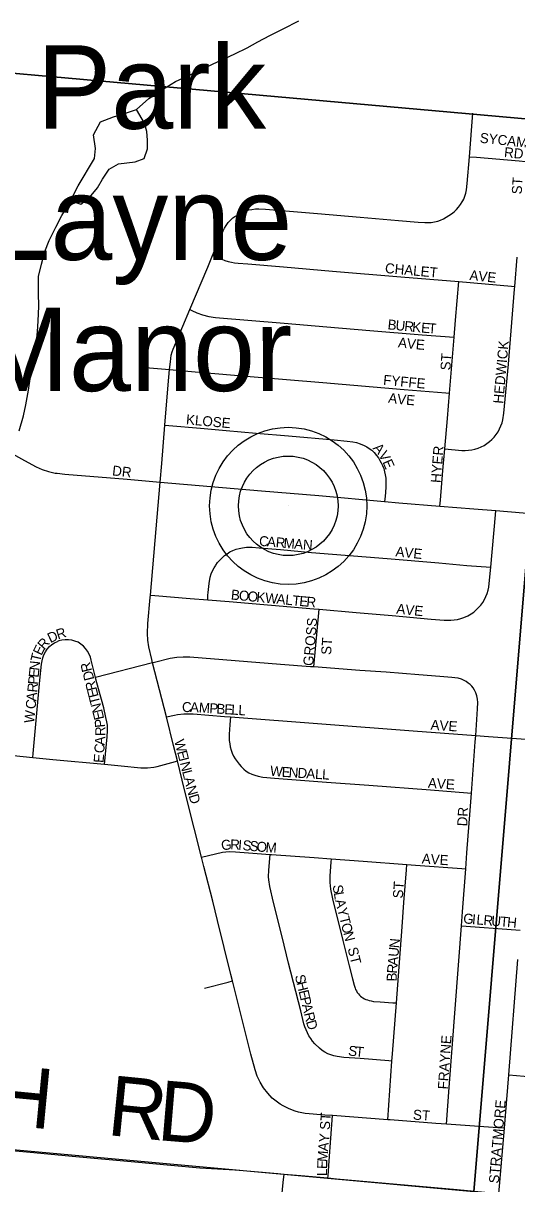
# Model space of a CAD drawing. Extents: x 1410790 to 1770854, y 566777 to 831614.
# Drawn here: x 1536377 to 1538845, y 687949 to 693752 of the extents above; entities that cross this region are included whole.
import ezdxf

# ---------------------------------------------------------------- set-up
doc = ezdxf.new("R2010")
doc.units = 0
for name, color, linetype in [('GM_X_Minor_Lake', 7, 'Continuous'), ('GM_X_Minor_River', 7, 'Continuous'), ('GM_X_Section', 7, 'Continuous'), ('GM_X_Township_Road', 7, 'Continuous'), ('GM_X_Township_Road_Text', 7, 'Continuous'), ('GM_X_Township_Subdivision', 7, 'Continuous'), ('GM_X_Township_Subdivision_Text', 7, 'Continuous'), ('GM_X_Unincorporated', 7, 'Continuous'), ('GM_X_Unincorporated_Location', 7, 'Continuous'), ('GM_X_Unincorporated_Text', 7, 'Continuous')]:
    doc.layers.add(name, color=color, linetype=linetype)

msp = doc.modelspace()

# ---------------------------------------------------------------- linework, layer by layer
at = {"layer": 'GM_X_Minor_Lake'}
for points in [[(1536612.7, 692863.7), (1536664.6, 692847), (1536709.1, 692880.5), (1536747.7, 692928.1), (1536774.3, 692971.8), (1536806.9, 693021.5), (1536853.3, 693049), (1536895.4, 693054.5), (1536937.5, 693057.9), (1536981.8, 693075.4), (1536998.4, 693123.3), (1536998.9, 693167.4), (1536995.5, 693209.5), (1536984, 693251.8), (1536942.8, 693320.4)], [(1536612.7, 692863.7), (1536651.7, 692939.3), (1536733.5, 693074.6), (1536738.1, 693124.6), (1536729, 693192.9), (1536763.8, 693258.5), (1536828.2, 693283.8), (1536878.5, 693299.2), (1536942.8, 693320.4)]]:
    msp.add_lwpolyline(points, dxfattribs=at)
at = {"layer": 'GM_X_Minor_River'}
for points in [[(1536733.5, 693074.6), (1536738.1, 693124.6), (1536729, 693192.9), (1536763.8, 693258.5), (1536828.2, 693283.8), (1536878.5, 693299.2), (1536942.8, 693320.4), (1537005.6, 693375.7), (1537074.2, 693421), (1537138.8, 693460.2), (1537209.2, 693491.4), (1537326.1, 693548), (1537384.5, 693575.4), (1537434.8, 693598.8), (1537497.2, 693628), (1537549.7, 693659.4), (1537610.1, 693690.8), (1537676.6, 693724), (1537755.2, 693763.1)], [(1536356.1, 691714.6), (1536379.1, 691788.4), (1536389.8, 691844.4), (1536402.7, 691916.4), (1536411.4, 691974.4), (1536424.3, 692040.4), (1536432.9, 692090.3), (1536443.8, 692158.3), (1536448.4, 692210.4), (1536451.1, 692262.5), (1536456, 692336.6), (1536452.8, 692402.7), (1536453.8, 692484.9), (1536468.6, 692546.8), (1536485.4, 692610.8), (1536506.1, 692664.6), (1536541, 692732.3), (1536569.8, 692790), (1536612.7, 692863.7), (1536651.7, 692939.3), (1536733.5, 693074.6)]]:
    msp.add_lwpolyline(points, dxfattribs=at)
at = {"layer": 'GM_X_Section'}
for points in [[(1534209.8, 699120.7), (1539645, 698570.3), (1539075.1, 693257.5), (1533718.7, 693734.1), (1534206.3, 699082.5)], [(1533714, 693688.2), (1533718.7, 693734.1), (1539075.1, 693257.5), (1538630.6, 687908.5), (1533250.7, 688399.5)], [(1539075.1, 693257.5), (1544412, 692697.3), (1543934.6, 687408.9), (1538798.3, 687891.7), (1538630.6, 687908.5)]]:
    msp.add_lwpolyline(points, close=True, dxfattribs=at)
at = {"layer": 'GM_X_Township_Road'}
for points in [[(1533937.4, 688344.2), (1534035.5, 688337.2), (1534309, 688310.2), (1534921.5, 688251.5), (1535167, 688227.3), (1535362.6, 688207.5), (1535608.5, 688184.1), (1535886.1, 688158.1), (1536100, 688136.4), (1536411.3, 688107.6), (1536640.5, 688086.1), (1536935.3, 688059.2), (1537115.5, 688042.8), (1537260.9, 688030), (1537377.1, 688022.9)], [(1537377.1, 688022.9), (1537434.9, 688019.3)], [(1537434.9, 688019.3), (1537456.8, 688017.9), (1537650.1, 688001), (1537681.5, 687998.2)], [(1537566.2, 686850.7), (1537571.8, 686914.7), (1537593.9, 687142.2), (1537613.9, 687336.9), (1537625.9, 687450.5), (1537638.6, 687564.4), (1537655.1, 687726.9), (1537677.3, 687955.3), (1537681.5, 687998.2)], [(1537681.5, 687998.2), (1537764.5, 687990.9), (1537900.1, 687978.8)], [(1537900.1, 687978.8), (1537943.8, 687974.9), (1538302.2, 687942.7), (1538546.6, 687920.4), (1538755.2, 687900.5)]]:
    msp.add_lwpolyline(points, dxfattribs=at)
at = {"layer": 'GM_X_Township_Subdivision'}
for points in [[(1538607.9, 693084.5), (1538625.3, 693302.2)], [(1537324.1, 692590.7), (1537363.3, 692683), (1537376.9, 692713.7), (1537384.2, 692727.7), (1537392, 692740.8), (1537402.4, 692755.4), (1537414.4, 692768.9), (1537425.8, 692778.8), (1537435.6, 692785.5), (1537440.9, 692789.2), (1537456.6, 692798.6), (1537471.1, 692805.9), (1537487.3, 692812.7), (1537504.5, 692818.4), (1537520.6, 692821), (1537538.3, 692823.1), (1537554.5, 692823.1), (1537588.1, 692821.4), (1537848.2, 692800.2), (1538061.9, 692781.4), (1538252.8, 692765.4), (1538350.8, 692757.4), (1538385.2, 692755.4), (1538416, 692755.9), (1538433.1, 692758.5), (1538449.3, 692762.7), (1538462.8, 692767.3), (1538477.9, 692773.6), (1538491.8, 692781.7), (1538505.6, 692789.9), (1538518.7, 692799.1), (1538531.2, 692809.3), (1538542.8, 692820.3), (1538553.5, 692832.1), (1538563.3, 692844.8), (1538571.9, 692858.2), (1538574.7, 692863.7), (1538579.2, 692872.4), (1538585.2, 692887.2), (1538590.1, 692902.5), (1538593, 692918.4), (1538597.2, 692949.6), (1538607.9, 693084.5)], [(1538607.9, 693084.5), (1538643.8, 693081.5), (1538856.8, 693063.1), (1538888.1, 693060.4)], [(1537210.3, 692321), (1537299.8, 692531.9), (1537324.1, 692590.7)], [(1537324.1, 692590.7), (1537369.8, 692571.4), (1537385.5, 692565.3), (1537402.2, 692560.5), (1537419, 692557.2), (1537434, 692554.5), (1537452, 692552.1), (1537499.7, 692548.6), (1537678.9, 692533.5), (1537923.3, 692512.9), (1538265.2, 692484.2), (1538555.3, 692460)], [(1538834.7, 692436.2), (1538847.3, 692581.3)], [(1538485.3, 691623.5), (1538570.5, 691616.3), (1538586.3, 691616.2), (1538603.2, 691617.2), (1538619.5, 691619.3), (1538635.5, 691622.8), (1538651.2, 691627.6), (1538666.3, 691633.8), (1538680.9, 691641.3), (1538694.8, 691650), (1538708, 691659.7), (1538720.3, 691670.5), (1538731.7, 691682.3), (1538742, 691695.1), (1538751.1, 691708.7), (1538758.8, 691723.1), (1538765.4, 691738.2), (1538770.8, 691753.6), (1538775.1, 691769.4), (1538780.6, 691801.8), (1538802.9, 692046.6), (1538833.4, 692422.3), (1538834.7, 692436.2)], [(1538531.8, 692181.4), (1538538.8, 692266.3), (1538547.1, 692364.2), (1538555.3, 692460)], [(1538555.3, 692460), (1538818.3, 692437.6), (1538834.7, 692436.2)], [(1537108.6, 692020.3), (1537112.8, 692058.5), (1537117, 692091.3), (1537121.1, 692108), (1537126.4, 692122.6), (1537139.4, 692153.8), (1537210.3, 692321)], [(1537210.3, 692321), (1537220.9, 692315.9), (1537245, 692304.3), (1537273.8, 692293.5), (1537305.7, 692285.2), (1537338.1, 692280.2), (1537682.4, 692251.7), (1537894.7, 692234), (1538109.3, 692216.1), (1538371.6, 692194.2), (1538531.8, 692181.4)], [(1538508.4, 691902.8), (1538531.8, 692181.4)], [(1536967.7, 692031.9), (1537108.6, 692020.3)], [(1537085.1, 691742), (1537101.6, 691943.4), (1537108.6, 692020.3)], [(1537108.6, 692020.3), (1537236.6, 692009.3), (1537531.2, 691983.2), (1537875.1, 691955), (1538281.8, 691920.5), (1538490.4, 691904.1), (1538508.4, 691902.8)], [(1538485.3, 691623.5), (1538498.2, 691775.7), (1538508.4, 691902.8)], [(1536078, 691739.8), (1536096.5, 691726.3), (1536138.7, 691700.3), (1536210.8, 691660.6), (1536383.6, 691565.6), (1536441.8, 691534.4), (1536472.2, 691520.9), (1536503.8, 691510.2), (1536536.3, 691502.9), (1536546.4, 691501.6)], [(1537062, 691457.5), (1537069.6, 691551), (1537085.1, 691742)], [(1537085.1, 691742), (1537105.8, 691740.3), (1537263.6, 691727.2), (1537392.2, 691715.3), (1537541.2, 691702.8), (1537703.2, 691688.7), (1537931.2, 691669.4), (1537996.2, 691663), (1538024.5, 691659.5), (1538043.3, 691655.9), (1538062, 691649.6), (1538081.8, 691640.8), (1538094.3, 691634), (1538106.3, 691626.2), (1538119.8, 691616.8), (1538131.3, 691605.3), (1538143.8, 691591.3), (1538152.7, 691579.3), (1538160.6, 691566.3), (1538167.3, 691554), (1538174.1, 691539.7), (1538179.7, 691524.8), (1538184, 691509.6), (1538187.2, 691494.1), (1538189.6, 691477.8), (1538190.4, 691462.6), (1538189.5, 691431.1), (1538186, 691386), (1538184, 691360.4)], [(1538459.9, 691337.2), (1538462.5, 691366.8), (1538475.6, 691515.3), (1538485.3, 691623.5)], [(1536546.4, 691501.6), (1536585.5, 691496.6), (1536896.3, 691471.5), (1537062, 691457.5)], [(1537012.7, 690891.7), (1537041.2, 691224.2), (1537062, 691457.5)], [(1537062, 691457.5), (1537567.9, 691414.1), (1537854.5, 691389.9), (1538184, 691360.4)], [(1538184, 691360.4), (1538255.6, 691354.2), (1538459.9, 691337.2)], [(1538459.9, 691337.2), (1538630.3, 691323.8), (1538739.1, 691315.3)], [(1538714.6, 691031.6), (1538738.3, 691293.8), (1538739.1, 691315.3)], [(1538739.1, 691315.3), (1538877.2, 691303.3), (1539025.1, 691290.9)], [(1537299.6, 690868.5), (1537300.9, 690891.5), (1537301.7, 690904.8), (1537306.3, 690950.8), (1537312.4, 690982.7), (1537317.5, 690998.7), (1537323.8, 691013.7), (1537331.3, 691028.8), (1537337.9, 691039.5), (1537339.5, 691042.1), (1537348.8, 691055.6), (1537360, 691067.9), (1537371.7, 691079.4), (1537384, 691089.9), (1537397, 691099.5), (1537410.5, 691108.6), (1537425.3, 691116.1), (1537441.2, 691121.8), (1537457.2, 691126.3), (1537473.4, 691129.7), (1537493.3, 691131.8), (1537521.6, 691131.8), (1537557.1, 691129.3), (1537664.1, 691120.2), (1537818.6, 691105.8), (1538195.9, 691074.9), (1538455, 691053.2), (1538594.6, 691041.1), (1538714.6, 691031.6)], [(1537856.5, 690821.7), (1538041.9, 690805.2), (1538221.5, 690791.1), (1538416.9, 690771.7), (1538482.1, 690767.6), (1538514.8, 690767.3), (1538531, 690769.1), (1538547.7, 690771.4), (1538564.3, 690775.1), (1538579.4, 690780.2), (1538599.7, 690788.6), (1538616.9, 690798.5), (1538629.4, 690807.9), (1538641.8, 690818.8), (1538653.8, 690830.3), (1538664.5, 690842.9), (1538674.2, 690856.4), (1538682.7, 690870.7), (1538690, 690885.6), (1538696.1, 690901), (1538701.3, 690916.7), (1538704.4, 690932.3), (1538707, 690950.1), (1538714.6, 691031.6)], [(1537023.9, 690553.2), (1537019.5, 690570.4), (1537004.9, 690634.7), (1537000.1, 690667.5), (1536998.3, 690700.7), (1537000.4, 690750.2), (1537011.9, 690881.1), (1537012.7, 690891.7)], [(1537012.7, 690891.7), (1537034.9, 690890), (1537211.7, 690875.6), (1537299.6, 690868.5)], [(1537299.6, 690868.5), (1537407, 690859.9), (1537830.5, 690824), (1537856.5, 690821.7)], [(1537830.5, 690533.5), (1537856.5, 690821.7)], [(1536424.7, 690080.9), (1536426.5, 690099.9), (1536460.9, 690466.9), (1536469.3, 690547.6), (1536471.7, 690563.6), (1536475.5, 690579.4), (1536481, 690594.6), (1536488.2, 690609.1), (1536497.1, 690622.7), (1536507.8, 690634.8), (1536520, 690645.5), (1536533.6, 690654.4), (1536548.2, 690661.3)], [(1536738.4, 690480.9), (1536717.5, 690567), (1536712.7, 690582.6), (1536706.2, 690597.7), (1536698.4, 690612.1), (1536689, 690625.6), (1536677.9, 690637.7), (1536665.1, 690648.1), (1536651, 690656.5), (1536635.9, 690662.9), (1536620, 690667.2), (1536603.8, 690669.3), (1536587.3, 690669.2), (1536571, 690667.5), (1536556, 690664), (1536548.2, 690661.3)], [(1537830.5, 690533.5), (1537814, 690534.8), (1537663.9, 690546.2), (1537209.3, 690581.7), (1537176.8, 690582.8), (1537144.4, 690580.8), (1537112.3, 690575.3), (1537033.3, 690555.5), (1537023.9, 690553.2)], [(1537023.9, 690553.2), (1536738.4, 690480.9)], [(1537092.7, 690283.8), (1537023.9, 690553.2)], [(1538639.3, 690190.9), (1538648.2, 690323.4), (1538649.3, 690355.2), (1538648.9, 690372.1), (1538645.5, 690388.4), (1538640.4, 690403.9), (1538633.1, 690418.1), (1538626.8, 690428.4), (1538619.4, 690437.2), (1538611.1, 690445.8), (1538602, 690453), (1538591.9, 690459.9), (1538582.3, 690465.4), (1538567.9, 690471.7), (1538552.1, 690476.6), (1538535.7, 690479.8), (1538519.4, 690481.3), (1538459.2, 690485.9), (1538355.2, 690493.8), (1538191.2, 690506.5), (1538060, 690516), (1537830.5, 690533.5)], [(1536784.1, 690046.7), (1536785.5, 690063), (1536796.3, 690183.3), (1536799.1, 690215.6), (1536799.1, 690231.7), (1536798, 690242.6), (1536794.9, 690259.8), (1536790, 690281.2), (1536779.5, 690329.1), (1536753.7, 690424), (1536740.7, 690471.5), (1536738.4, 690480.9)], [(1537092.7, 690283.8), (1537133.8, 690292.1), (1537149.1, 690295.2), (1537180.2, 690298.5), (1537196, 690299.7), (1537213.2, 690299.2), (1537227.4, 690298.3), (1537384.2, 690285.9), (1537412.7, 690283.6)], [(1537148.4, 690063.2), (1537129.1, 690141.3), (1537092.7, 690283.8)], [(1537412.7, 690283.6), (1537411.4, 690266.2), (1537409.7, 690243.7), (1537407, 690198.1), (1537407.3, 690165.5), (1537409.3, 690149.3), (1537412.5, 690133.3), (1537416.7, 690117.6), (1537422.2, 690102.2), (1537429.1, 690087.5), (1537437.5, 690073.5), (1537446.8, 690060), (1537456.6, 690047.2), (1537467.2, 690035.3), (1537479.3, 690023.1), (1537491.9, 690012.8), (1537505.8, 690004.3), (1537520.6, 689997.4), (1537534.4, 689991.7), (1537552.1, 689987), (1537575.6, 689981.9), (1537632.9, 689976.6), (1537892.9, 689956.7), (1538104.5, 689942.2), (1538413.6, 689918.4), (1538597.9, 689904.1), (1538617.6, 689902.6)], [(1537412.7, 690283.6), (1538326.3, 690214.3), (1538639.3, 690190.9)], [(1538617.6, 689902.6), (1538637.2, 690159.7), (1538639.3, 690190.9)], [(1538639.3, 690190.9), (1538703.1, 690186.3), (1538936.6, 690168.4)], [(1536080.3, 690114.2), (1536247.3, 690098.6), (1536424.7, 690080.9)], [(1536424.7, 690080.9), (1536524.5, 690071), (1536784.1, 690046.7)], [(1536784.1, 690046.7), (1536866.7, 690038.9), (1536964.9, 690029.5), (1536980.1, 690028.7), (1536997.7, 690028.7), (1537030.5, 690032.2), (1537047.4, 690035.7), (1537137.9, 690060.3), (1537148.4, 690063.2)], [(1537267.9, 689582.3), (1537231.7, 689727.4), (1537184.2, 689918.4), (1537148.4, 690063.2)], [(1538589.7, 689523.6), (1538595.7, 689603.7), (1538611.2, 689816.3), (1538617.6, 689902.6)], [(1537267.9, 689582.3), (1537374, 689607.1), (1537390.2, 689609.9), (1537406.4, 689611), (1537439.1, 689609.9), (1537612, 689596)], [(1538220.6, 688563.3), (1538204.2, 688564.5), (1538061.1, 688575.1), (1537979.2, 688581), (1537946.7, 688585.4), (1537930.7, 688589.1), (1537914.9, 688594), (1537899.7, 688600), (1537885, 688607.5), (1537871.3, 688616.5), (1537858.5, 688626.7), (1537834.8, 688649.5), (1537824.1, 688662), (1537814.4, 688675.2), (1537805.8, 688689.2), (1537791.2, 688718.6), (1537785.4, 688734), (1537780.8, 688749.7), (1537765.5, 688813.6), (1537703.4, 689051.7), (1537671.8, 689183.6), (1537628.1, 689356), (1537610, 689436.1), (1537604.7, 689468.5), (1537603.7, 689484.8), (1537604.7, 689517.7), (1537612, 689596)], [(1537612, 689596), (1537618.8, 689595.4), (1537831.4, 689580.2), (1537917.1, 689573.8)], [(1537423.4, 688963.6), (1537415.3, 688995.7), (1537348.5, 689266.4), (1537325, 689361.9), (1537279.5, 689536.5), (1537267.9, 689582.3)], [(1537917.1, 689573.8), (1537915.6, 689557.3), (1537909.3, 689488.5), (1537909.2, 689455.5), (1537912.7, 689422.7), (1537922.5, 689374.3), (1537975, 689166.5), (1538006.5, 689038.5), (1538023.3, 688974.6), (1538031.9, 688942.7), (1538036.2, 688927.6), (1538039.1, 688920.9), (1538042.7, 688913.9), (1538047.4, 688905.5), (1538052.7, 688898.4), (1538058, 688892.6), (1538063.3, 688887.6), (1538069.3, 688883), (1538075.5, 688879), (1538082.7, 688874.9), (1538090.1, 688871.3), (1538097.5, 688868.4), (1538106.6, 688865.6), (1538116.7, 688863.4), (1538128.4, 688861.5), (1538161.2, 688858.5), (1538225.4, 688854.4), (1538242.5, 688853.4)], [(1537917.1, 689573.8), (1538076.6, 689561.9), (1538294.5, 689545)], [(1538242.5, 688853.4), (1538252.9, 688989.7), (1538272, 689233.7), (1538280.7, 689355.2), (1538292.6, 689518.8), (1538294.5, 689545)], [(1538294.5, 689545), (1538337.8, 689541.7), (1538569.6, 689525), (1538589.7, 689523.6)], [(1538568.3, 689239.6), (1538573.6, 689309.3), (1538589.7, 689523.6)], [(1538492.7, 688247.4), (1538505.8, 688431.6), (1538524.3, 688671.1), (1538534.9, 688802.5), (1538555, 689064.1), (1538568.3, 689239.6)], [(1538568.3, 689239.6), (1538840.2, 689219.7), (1538861.9, 689218.1)], [(1538804.6, 688493.5), (1538850.3, 689070.8)], [(1537283.2, 688928), (1537402, 688958.1), (1537423.4, 688963.6)], [(1537923.7, 688290.3), (1537884.3, 688293.2), (1537786, 688301.6), (1537769.5, 688304.1), (1537753.2, 688307.6), (1537737.1, 688312.1), (1537705.9, 688323.8), (1537676.1, 688338.7), (1537661.9, 688347.3), (1537648.1, 688356.9), (1537622.5, 688378.2), (1537599.3, 688402.1), (1537578.8, 688428.5), (1537561.6, 688457), (1537547.5, 688487.2), (1537536.6, 688518.6), (1537515.3, 688598.1), (1537423.4, 688963.6)], [(1538220.6, 688563.3), (1538223.2, 688599.3), (1538242.5, 688853.4)], [(1538199.3, 688269.6), (1538220.6, 688563.3)], [(1538782.4, 688226.8), (1538804.6, 688493.5)], [(1538804.6, 688493.5), (1539226.4, 688456.9)], [(1537900.1, 687978.8), (1537900.9, 687988.9), (1537906.5, 688065), (1537923.7, 688290.3)], [(1538199.3, 688269.6), (1537923.7, 688290.3)], [(1538492.7, 688247.4), (1538440.3, 688251.1), (1538211.5, 688268.7), (1538199.3, 688269.6)], [(1538782.4, 688226.8), (1538750.2, 688229.1), (1538492.7, 688247.4)], [(1538755.2, 687900.5), (1538758.2, 687937.4), (1538782.4, 688226.8)]]:
    msp.add_lwpolyline(points, dxfattribs=at)
at = {"layer": 'GM_X_Unincorporated'}
for radius in [392.8, 249]:
    msp.add_circle((1537702, 691338.8), radius, dxfattribs=at)
at = {"layer": 'GM_X_Unincorporated_Location'}
msp.add_line((1537702, 691338.8), (1537702, 691338.8), dxfattribs=at)

# ---------------------------------------------------------------- texts
at = {"layer": 'GM_X_Township_Road_Text'}
for s, rotation, p in [('GERLAUGH', 354.5349, (1534270.6, 688435.9)), ('R', 354.24513, (1536791.3, 688193.9)), ('D', 355.2013, (1537041.8, 688168.7))]:
    msp.add_text(s, height=300, rotation=rotation, dxfattribs=at).set_placement(p)
at = {"layer": 'GM_X_Township_Subdivision_Text'}
for s, rotation, p in [('SYCAMORE', 354.06915, (1538657.9, 693154.6)), ('RD', 353.99399, (1538779.3, 693083)), ('ST', 86.42578, (1538868.9, 692894.9)), ('CHALET', 354.80593, (1538184.2, 692503.3)), ('AVE', 354.09695, (1538606.4, 692468.1)), ('B', 354.30753, (1538197.2, 692221.7)), ('U', 354.30077, (1538236.6, 692217.8)), ('R', 354.29545, (1538280.4, 692213.4)), ('K', 354.46042, (1538319.9, 692209.5)), ('E', 355.70873, (1538364.9, 692205.1)), ('T', 356.38656, (1538400.6, 692202.5)), ('A', 353.42808, (1538249.1, 692131.9)), ('V', 353.67794, (1538293, 692126.8)), ('E', 355.32946, (1538338.3, 692121.8)), ('HEDWICK', 84.88145, (1538776.5, 691848)), ('ST', 86.42578, (1538512.5, 692014.9)), ('FYFFE', 354.56004, (1538175.1, 691944.5)), ('A', 352.98884, (1538200, 691854.7)), ('V', 354.04488, (1538244.6, 691849.3)), ('E', 355.29757, (1538289.6, 691844.6)), ('KLOSE', 354.92077, (1537189.5, 691746.5)), ('A', 311.36583, (1538123.1, 691625.6)), ('HYER', 85.48563, (1538464.1, 691451.9)), ('V', 300.46333, (1538150.7, 691594.6)), ('E', 293.59497, (1538172.3, 691558.1)), ('DR', 353.66314, (1536820.1, 691491.3)), ('C', 355.27165, (1537554.6, 691139.3)), ('A', 355.27445, (1537594.1, 691136.1)), ('R', 355.27165, (1537638, 691132.4)), ('M', 355.2762, (1537677.4, 691129.2)), ('A', 355.27357, (1537730.1, 691124.8)), ('N', 355.62357, (1537774.2, 691121.2)), ('AVE', 354.09322, (1538236.8, 691086.5)), ('B', 354.6132, (1537413.9, 690870.9)), ('O', 354.61561, (1537453.4, 690867.2)), ('O', 354.61561, (1537497.2, 690863.1)), ('K', 354.61561, (1537541, 690859)), ('W', 354.61227, (1537584.8, 690854.8)), ('A', 354.61474, (1537641.7, 690849.5)), ('L', 354.61018, (1537685.6, 690845.3)), ('T', 354.61242, (1537720.6, 690842)), ('E', 354.6175, (1537755.6, 690838.7)), ('R', 355.00161, (1537791.1, 690835.4)), ('AVE', 354.0936, (1538241.2, 690800.5)), ('GROSS', 84.92076, (1537826.1, 690536.8)), ('D', 25.90033, (1536513.2, 690651.6)), ('R', 18.11242, (1536551.1, 690670.1)), ('E', 64.26588, (1536468.3, 690587.3)), ('R', 49.53831, (1536481.8, 690616.2)), ('ST', 86.42535, (1537916.3, 690592.8)), ('T', 77.18967, (1536461.5, 690555.8)), ('E', 84.32202, (1536453.9, 690478.6)), ('N', 84.31876, (1536457.4, 690513.6)), ('R', 104.32314, (1536721.9, 690514.9)), ('P', 84.32202, (1536450.4, 690443.6)), ('D', 104.3144, (1536732.8, 690472.3)), ('R', 104.31897, (1536745.8, 690421.1)), ('R', 84.33822, (1536446.5, 690404.1)), ('E', 104.32821, (1536754.6, 690387)), ('C', 84.32643, (1536438.3, 690320.9)), ('A', 84.32719, (1536442.2, 690360.4)), ('T', 104.31456, (1536763.3, 690352.9)), ('N', 104.32522, (1536774.1, 690310.3)), ('C', 359.87858, (1537171, 690307.8)), ('A', 357.84654, (1537210.2, 690307.7)), ('M', 356.30891, (1537253.8, 690306.1)), ('P', 356.25408, (1537306.4, 690302.7)), ('B', 356.24489, (1537341.6, 690300.4)), ('E', 356.24045, (1537381.1, 690297.8)), ('W', 84.32453, (1536431.3, 690250.9)), ('E', 103.31898, (1536782.5, 690275.1)), ('L', 356.25343, (1537416.2, 690295.5)), ('L', 356.24045, (1537451.3, 690293.2)), ('P', 95.44511, (1536787, 690232.6)), ('R', 89.95844, (1536787.3, 690187.8)), ('AVE', 356.05714, (1538412.5, 690219.8)), ('A', 86.49688, (1536784.5, 690140.6)), ('W', 284.29517, (1537131.8, 690164.3)), ('C', 86.35473, (1536781.9, 690100.9)), ('E', 284.28909, (1537145.9, 690108.9)), ('E', 86.36401, (1536778.9, 690052.6)), ('I', 284.30727, (1537154.6, 690074.7)), ('N', 284.30132, (1537160, 690053.4)), ('L', 284.28471, (1537170.9, 690010.8)), ('W', 353.97823, (1537609, 689990.7)), ('E', 356.31716, (1537668.1, 689984.5)), ('N', 356.47984, (1537703.4, 689982.3)), ('D', 356.47888, (1537747.3, 689979.6)), ('A', 356.47888, (1537791.2, 689976.9)), ('L', 356.47309, (1537835.1, 689974.2)), ('L', 356.48177, (1537870.3, 689972)), ('A', 284.41798, (1537179.6, 689976.5)), ('N', 285.93137, (1537190.9, 689932.5)), ('AVE', 356.05688, (1538399.3, 689929.4)), ('D', 286.68256, (1537203.2, 689889.5)), ('DR', 86.82184, (1538596.3, 689735.7)), ('G', 6.49467, (1537369.5, 689616.4)), ('R', 358.11755, (1537411.3, 689621.3)), ('I', 355.01133, (1537450.1, 689620)), ('S', 354.78826, (1537472, 689618.1)), ('S', 354.65098, (1537507, 689614.9)), ('O', 354.66565, (1537542.1, 689611.6)), ('M', 356.37743, (1537587.5, 689607.4)), ('AVE', 356.05688, (1538368.5, 689551)), ('S', 277.76887, (1537924, 689441.6)), ('ST', 86.42535, (1538274.8, 689375)), ('L', 279.61282, (1537929, 689405)), ('A', 283.6982, (1537935.7, 689366.4)), ('Y', 284.30743, (1537946.2, 689323.1)), ('T', 284.30132, (1537957.1, 689280.5)), ('O', 284.30132, (1537965.8, 689246.4)), ('G', 355.20823, (1538575.4, 689251.8)), ('I', 355.20731, (1538619.3, 689248.1)), ('L', 355.20006, (1538641.2, 689246.3)), ('R', 355.21008, (1538676.3, 689243.3)), ('U', 355.20823, (1538715.7, 689240)), ('T', 355.20006, (1538759.6, 689236.3)), ('H', 354.47316, (1538794.5, 689233.4)), ('N', 284.30132, (1537976.7, 689203.8)), ('ST', 284.03625, (1537998.6, 689125.9)), ('U', 84.68089, (1538252.4, 689082.4)), ('N', 84.69338, (1538256.5, 689126.2)), ('A', 84.69177, (1538248.4, 689038.6)), ('R', 85.29584, (1538245.1, 688999.3)), ('S', 283.58234, (1537734.7, 688989.2)), ('H', 283.58369, (1537742.9, 688954.9)), ('B', 88.3485, (1538244, 688960.4)), ('E', 283.58234, (1537753.3, 688912.2)), ('P', 283.58234, (1537761.5, 688878)), ('A', 283.58033, (1537769.8, 688843.7)), ('R', 283.58723, (1537780.1, 688801)), ('D', 286.34077, (1537790.1, 688759.9)), ('FRAYNE', 85.91465, (1538499.4, 688420.2)), ('S', 352.25821, (1537999.7, 688591.7)), ('T', 354.42101, (1538036.6, 688586.7)), ('ST', 356.41856, (1538324.4, 688270.6)), ('STRATMORE', 85.23635, (1538754.5, 687949.6)), ('ST', 86.42535, (1537909.7, 688217.8)), ('Y', 84.64843, (1537904.9, 688154)), ('A', 84.63737, (1537900.8, 688110.2)), ('M', 85.76124, (1537896.9, 688057.8)), ('E', 89.26231, (1537896.5, 688023.4)), ('L', 89.8907, (1537896.4, 687988.3))]:
    msp.add_text(s, height=50, rotation=rotation, dxfattribs=at).set_placement(p)
at = {"layer": 'GM_X_Unincorporated_Text'}
for s, p in [('Park', (1536445.1, 693224.1)), ('Layne', (1536203.1, 692568.5)), ('Manor', (1536141.5, 691912.9))]:
    msp.add_text(s, height=417, rotation=0.00001, dxfattribs=at).set_placement(p)

doc.saveas('drawing.dxf')
